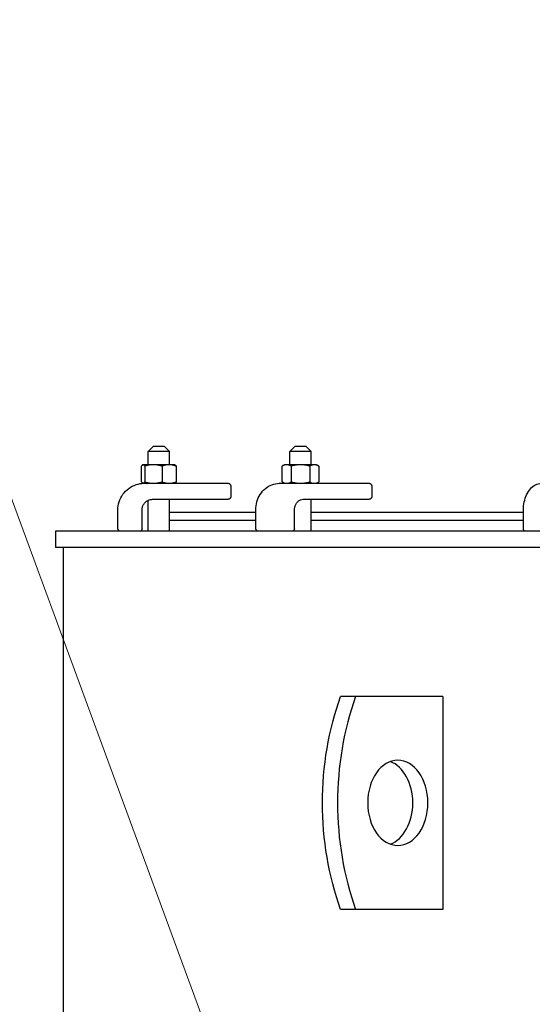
# Model space of a CAD drawing. Header units: inches. Extents: x 1 to 669, y 0 to 417.
# Tile 288 of 448: x 304 to 316, y 251 to 274. Entities that reach past the tile are written whole.
import ezdxf

# ---------------------------------------------------------------- set-up
doc = ezdxf.new("R2010")
doc.units = ezdxf.units.IN
doc.header["$LTSCALE"] = 12
doc.header["$MEASUREMENT"] = 0
doc.layers.get('0').update_dxf_attribs({"linetype": 'CONTINUOUS'})
doc.layers.add('D', color=2, linetype='CONTINUOUS')
doc.styles.get("Standard").update_dxf_attribs({"font": 'SIMPLEX.SHX', "width": 0.875})
doc.dimstyles.get("Standard").update_dxf_attribs({"dimscale": 28, "dimtxt": 0.125, "dimasz": 0.125, "dimexe": 0.04375, "dimexo": 0.0625, "dimgap": 0.04375, "dimtad": 0, "dimtih": 1, "dimtoh": 1, "dimdec": 4, "dimzin": 12, "dimdsep": 46, "dimlunit": 5, "dimtxsty": 'Standard', "dimcen": 0, "dimclrd": 256, "dimclre": 256, "dimclrt": 256, "dimadec": 1, "dimazin": 3, "dimtfac": 0.875, "dimtdec": 4, "dimtofl": 0, "dimtmove": 0, "dimatfit": 2, "dimfxl": 1, "dimtolj": 1, "dimtzin": 12, "dimlwd": 13, "dimlwe": 13, "dimarcsym": 0})

msp = doc.modelspace()

# ---------------------------------------------------------------- linework, layer by layer
at = {"extrusion": (-1, 4.93038e-32, -2.22045e-16)}
for p, q in [((306.87189, 263.99597), (306.74689, 263.87097)), ((306.87189, 263.99597), (307.12189, 263.99597)), ((307.12189, 263.99597), (307.24689, 263.87097)), ((310.1978, 263.99597), (310.0728, 263.87097)), ((310.1978, 263.99597), (310.4478, 263.99597)), ((310.4478, 263.99597), (310.5728, 263.87097)), ((307.24689, 263.87097), (306.74689, 263.87097)), ((306.74689, 263.55847), (306.74689, 263.87097)), ((307.24689, 263.55847), (307.24689, 263.87097)), ((310.5728, 263.87097), (310.0728, 263.87097)), ((310.0728, 263.55847), (310.0728, 263.87097)), ((310.5728, 263.55847), (310.5728, 263.87097)), ((306.58999, 263.15447), (306.58999, 263.52498)), ((306.62189, 263.55847), (306.61611, 263.55513)), ((307.37189, 263.55847), (306.62189, 263.55847)), ((306.66518, 263.52498), (306.66518, 263.15447)), ((307.07208, 263.52498), (307.07208, 263.15447)), ((307.37189, 263.55847), (307.37768, 263.55513)), ((307.40379, 263.52498), (307.40379, 263.15447)), ((309.9478, 263.55847), (309.88978, 263.52498)), ((309.88978, 263.15447), (309.88978, 263.52498)), ((310.6978, 263.55847), (309.9478, 263.55847)), ((310.10629, 263.52498), (310.10629, 263.15447)), ((310.5393, 263.52498), (310.5393, 263.15447)), ((310.6978, 263.55847), (310.75581, 263.52498)), ((310.75581, 263.52498), (310.75581, 263.15447)), ((306.62189, 263.12097), (306.61611, 263.12431)), ((306.62189, 263.12097), (308.62593, 263.12097)), ((306.74689, 263.1207), (306.74689, 263.12097)), ((307.37189, 263.12097), (307.37768, 263.12431)), ((308.68593, 263.06097), (308.68593, 262.80597)), ((309.82379, 263.12097), (311.93684, 263.12097)), ((309.9478, 263.12097), (309.88978, 263.15447)), ((310.0728, 263.12021), (310.0728, 263.12097)), ((310.6978, 263.12097), (310.75581, 263.15447)), ((311.99684, 263.06097), (311.99684, 262.80597)), ((306.74689, 261.99597), (306.74689, 262.72337)), ((306.8488, 262.74597), (308.62593, 262.74597)), ((307.24689, 261.99597), (307.24689, 262.74597)), ((310.38879, 262.74597), (311.93684, 262.74597)), ((310.5728, 261.99597), (310.5728, 262.74597)), ((306.03616, 262.05597), (306.03616, 262.49597)), ((306.60351, 262.05597), (306.60351, 262.49597)), ((309.27449, 262.43347), (307.24689, 262.43347)), ((309.27449, 262.05597), (309.27449, 262.49597)), ((310.18032, 262.05597), (310.18032, 262.49597)), ((315.55677, 262.43347), (310.5728, 262.43347)), ((315.55677, 262.05597), (315.55677, 262.49597)), ((309.27449, 262.24597), (307.24689, 262.24597)), ((315.55677, 262.24597), (310.5728, 262.24597)), ((379.94651, 261.99597), (304.57151, 261.99597)), ((304.57151, 261.99597), (304.57151, 261.62097)), ((304.57151, 261.62097), (379.94651, 261.62097)), ((304.75901, 249.49597), (304.75901, 261.62097)), ((313.66841, 258.12097), (311.26422, 258.12097)), ((313.66841, 253.12097), (311.26422, 253.12097))]:
    msp.add_line(p, q, dxfattribs=at)
msp.add_line((313.66841, 258.12097), (313.66841, 253.12097))
at = {"extrusion": (2.22045e-16, -1.09476e-47, -1)}
for centre, start, end in [((-308.62593, 263.06097), 90, 180), ((-311.93684, 263.06097), 90, 180), ((-308.62593, 262.80597), 180, 270), ((-311.93684, 262.80597), 180, 270), ((-306.09616, 262.05597), 270, 0), ((-306.54351, 262.05597), 180, 270), ((-309.33449, 262.05597), 270, 0), ((-310.12032, 262.05597), 180, 270), ((-315.61677, 262.05597), 270, 0)]:
    msp.add_arc(centre, 0.06, start, end, dxfattribs=at)
at = {"extrusion": (2.22045e-16, 2.8026e-45, -1)}
msp.add_ellipse((314.72832, 255.62097), major_axis=(0, 5.5), ratio=0.70710678, start_param=-2.04265816, end_param=-1.09893449, dxfattribs=at)
for centre, major_axis, start_param, end_param in [((315.08188, 255.62097), (0, -5.5), -2.04265816, -1.09893449), ((312.25345, 255.62097), (0, -1), 0.25268026, 2.8889124)]:
    msp.add_ellipse(centre, major_axis=major_axis, ratio=0.70710678, start_param=start_param, end_param=end_param)
at = {"extrusion": (2.22045e-16, -1.09476e-47, -1)}
msp.add_ellipse((312.607, 255.62097), major_axis=(0, 1), ratio=0.70710678, start_param=-3.14159265, end_param=3.14159265, dxfattribs=at)
for points, weights in [([(306.62759, 263.55847), (306.61014, 263.55847), (306.58999, 263.52498)], [1, 1.07229945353, 1.06727231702]), ([(306.66518, 263.52498), (306.64504, 263.55847), (306.62759, 263.55847)], [1.06727231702, 1.07229945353, 1]), ([(306.86863, 263.55847), (306.77421, 263.55847), (306.66518, 263.52498)], [1, 1.07229945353, 1.06727231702]), ([(307.07208, 263.52498), (306.96306, 263.55847), (306.86863, 263.55847)], [1.06727231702, 1.07229945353, 1]), ([(307.23794, 263.55847), (307.16096, 263.55847), (307.07208, 263.52498)], [1, 1.07229945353, 1.06727231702]), ([(307.40379, 263.52498), (307.31491, 263.55847), (307.23794, 263.55847)], [1.06727231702, 1.07229945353, 1]), ([(307.37768, 263.55513), (307.3899, 263.54808), (307.40379, 263.52498)], [1.03752507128, 1.07073424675, 1.06727231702]), ([(309.99804, 263.55847), (309.9478, 263.55847), (309.88978, 263.52498)], [1, 1.07229945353, 1.06727231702]), ([(310.10629, 263.52498), (310.04828, 263.55847), (309.99804, 263.55847)], [1.06727231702, 1.07229945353, 1]), ([(310.3228, 263.55847), (310.22232, 263.55847), (310.10629, 263.52498)], [1, 1.07229945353, 1.06727231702]), ([(310.5393, 263.52498), (310.42328, 263.55847), (310.3228, 263.55847)], [1.06727231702, 1.07229945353, 1]), ([(310.64756, 263.55847), (310.59732, 263.55847), (310.5393, 263.52498)], [1, 1.07229945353, 1.06727231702]), ([(310.75581, 263.52498), (310.6978, 263.55847), (310.64756, 263.55847)], [1.06727231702, 1.07229945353, 1]), ([(306.58999, 263.15447), (306.61014, 263.12097), (306.62759, 263.12097)], [1.06727231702, 1.07229945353, 1]), ([(306.62759, 263.12097), (306.64504, 263.12097), (306.66518, 263.15447)], [1, 1.07229945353, 1.06727231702]), ([(306.66518, 263.15447), (306.77421, 263.12097), (306.86863, 263.12097)], [1.06727231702, 1.07229945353, 1]), ([(306.86863, 263.12097), (306.96306, 263.12097), (307.07208, 263.15447)], [1, 1.07229945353, 1.06727231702]), ([(307.07208, 263.15447), (307.16096, 263.12097), (307.23794, 263.12097)], [1.06727231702, 1.07229945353, 1]), ([(307.23794, 263.12097), (307.31491, 263.12097), (307.40379, 263.15447)], [1, 1.07229945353, 1.06727231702]), ([(307.40379, 263.15447), (307.3899, 263.13137), (307.37768, 263.12431)], [1.06727231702, 1.07073424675, 1.03752507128]), ([(309.88978, 263.15447), (309.9478, 263.12097), (309.99804, 263.12097)], [1.06727231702, 1.07229945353, 1]), ([(309.99804, 263.12097), (310.04828, 263.12097), (310.10629, 263.15447)], [1, 1.07229945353, 1.06727231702]), ([(310.10629, 263.15447), (310.22232, 263.12097), (310.3228, 263.12097)], [1.06727231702, 1.07229945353, 1]), ([(310.3228, 263.12097), (310.42328, 263.12097), (310.5393, 263.15447)], [1, 1.07229945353, 1.06727231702]), ([(310.5393, 263.15447), (310.59732, 263.12097), (310.64756, 263.12097)], [1.06727231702, 1.07229945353, 1]), ([(310.64756, 263.12097), (310.6978, 263.12097), (310.75581, 263.15447)], [1, 1.07229945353, 1.06727231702])]:
    msp.add_rational_spline(points, weights, degree=2)
for points, knots in [([(306.03616, 262.49597), (306.03616, 262.56133), (306.04635, 262.62667), (306.08615, 262.75103), (306.11574, 262.81003), (306.19152, 262.91594), (306.23769, 262.96282), (306.34212, 263.03987), (306.40038, 263.07002), (306.52329, 263.11057), (306.58793, 263.12097), (306.65258, 263.12097)], [4.71238898, 4.71238898, 4.71238898, 4.71238898, 5.02654825, 5.02654825, 5.34070751, 5.34070751, 5.65486678, 5.65486678, 5.96902604, 5.96902604, 6.28318531, 6.28318531, 6.28318531, 6.28318531]), ([(306.77306, 263.12097), (306.76843, 263.12097), (306.76401, 263.12094), (306.73963, 263.12067), (306.72607, 263.12019), (306.71991, 263.12019), (306.71376, 263.12019), (306.7142, 263.12067), (306.72405, 263.12094), (306.72605, 263.12097), (306.72832, 263.12097)], [-0.32527755, -0.32527755, -0.32527755, -0.32527755, -0.270018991, -0.270018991, 0, 0, 0, 0.270018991, 0.270018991, 0.32527755, 0.32527755, 0.32527755, 0.32527755]), ([(309.27449, 262.49597), (309.27449, 262.56058), (309.28333, 262.62518), (309.31802, 262.74846), (309.34386, 262.80712), (309.41044, 262.91293), (309.45118, 262.96007), (309.54406, 263.03799), (309.5962, 263.06874), (309.70667, 263.11019), (309.76497, 263.12091), (309.82347, 263.12097), (309.82363, 263.12097), (309.82379, 263.12097)], [4.71238898, 4.71238898, 4.71238898, 4.71238898, 5.02654825, 5.02654825, 5.34070751, 5.34070751, 5.65486678, 5.65486678, 5.96902604, 5.96902604, 6.28231893, 6.28231893, 6.28318531, 6.28318531, 6.28318531, 6.28318531]), ([(310.17071, 263.12097), (310.16426, 263.12097), (310.15795, 263.12094), (310.12199, 263.12067), (310.09695, 263.12019), (310.07923, 263.12019), (310.06151, 263.12019), (310.04877, 263.12067), (310.04292, 263.12094), (310.04225, 263.12097), (310.04187, 263.12097)], [-0.32527755, -0.32527755, -0.32527755, -0.32527755, -0.270018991, -0.270018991, 0, 0, 0, 0.270018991, 0.270018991, 0.32527755, 0.32527755, 0.32527755, 0.32527755]), ([(315.55677, 262.49597), (315.55677, 262.55918), (315.56318, 262.62237), (315.58844, 262.74329), (315.60727, 262.801), (315.65626, 262.90592), (315.68642, 262.95314), (315.75665, 263.03251), (315.7968, 263.0647), (315.88282, 263.10818), (315.92848, 263.12006), (315.97628, 263.12096), (315.97811, 263.12097), (315.97994, 263.12097)], [4.71238898, 4.71238898, 4.71238898, 4.71238898, 5.02654825, 5.02654825, 5.34070751, 5.34070751, 5.65486678, 5.65486678, 5.96902604, 5.96902604, 6.27115649, 6.27115649, 6.28318531, 6.28318531, 6.28318531, 6.28318531]), ([(306.60351, 262.49597), (306.60351, 262.52225), (306.60761, 262.54852), (306.62359, 262.59845), (306.63546, 262.62209), (306.66576, 262.66445), (306.68419, 262.68315), (306.72576, 262.71382), (306.7489, 262.72578), (306.79762, 262.74186), (306.82321, 262.74597), (306.8488, 262.74597)], [4.71238898, 4.71238898, 4.71238898, 4.71238898, 5.02654825, 5.02654825, 5.34070751, 5.34070751, 5.65486678, 5.65486678, 5.96902604, 5.96902604, 6.28318531, 6.28318531, 6.28318531, 6.28318531]), ([(310.18032, 262.49597), (310.18032, 262.52209), (310.18379, 262.5482), (310.19725, 262.59778), (310.20725, 262.62124), (310.23267, 262.66339), (310.24816, 262.68199), (310.28286, 262.71265), (310.3021, 262.7246), (310.34217, 262.74092), (310.36299, 262.7453), (310.38549, 262.74595), (310.38714, 262.74597), (310.38879, 262.74597)], [4.71238898, 4.71238898, 4.71238898, 4.71238898, 5.01600697, 5.01600697, 5.32075802, 5.32075802, 5.63001112, 5.63001112, 5.94417039, 5.94417039, 6.25832965, 6.25832965, 6.28318531, 6.28318531, 6.28318531, 6.28318531])]:
    msp.add_open_spline(points, degree=3, knots=knots)

# ---------------------------------------------------------------- leaders
at = {"layer": 'D', "annotation_type": 0, "has_hookline": 1, "hookline_direction": 1, "text_width": 33.25}
msp.add_leader([(311.89727, 240.05597), (291.20373, 296.26061), (287.70373, 296.26061)], dimstyle='Standard', override={"dimgap": 0.04375, "dimtad": 0, "dimarcsym": 1}, dxfattribs=at)

doc.saveas('drawing.dxf')
